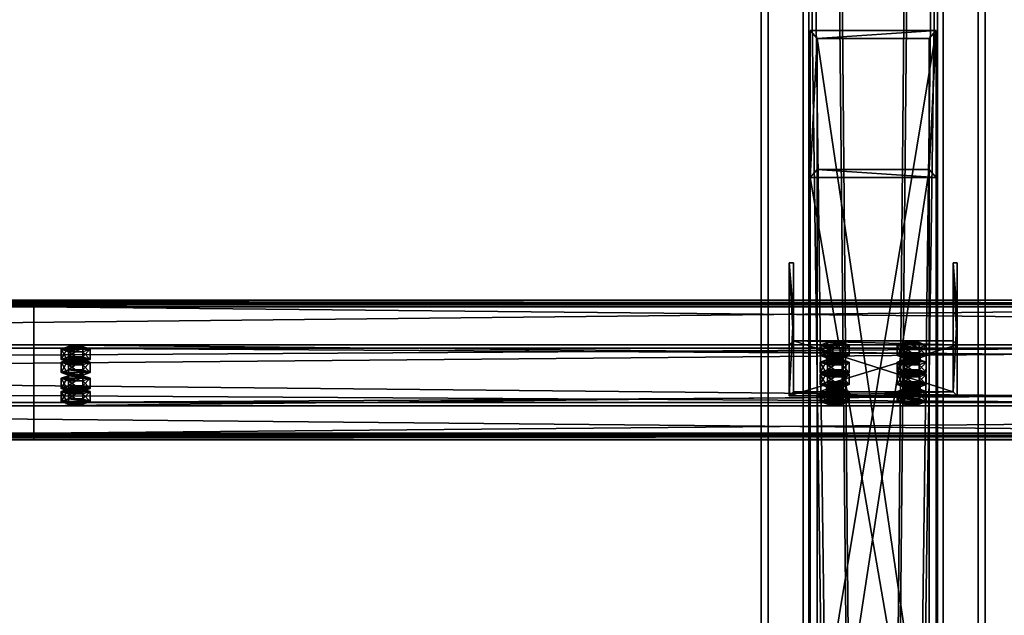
# Model space of a CAD drawing. Header units: millimetres. Extents: x -333 to 67333, y -930 to 39730.
# Tile 496 of 656: x 21690 to 22394, y 16351 to 16776. Entities that reach past the tile are written whole.
import ezdxf

# ---------------------------------------------------------------- set-up
doc = ezdxf.new("R2010")
doc.units = ezdxf.units.MM
for name, color, linetype in [('13', 7, 'Continuous'), ('4', 7, 'Continuous'), ('5', 7, 'Continuous'), ('6', 7, 'Continuous'), ('7', 7, 'Continuous'), ('95', 7, 'Continuous')]:
    doc.layers.add(name, color=color, linetype=linetype)

msp = doc.modelspace()

# ---------------------------------------------------------------- meshes
at = {"layer": '13', "color": 30}
mesh = msp.add_polyface(dxfattribs=at)
corners = [(22900.01, 16573.01, 6954.91), (22900.01, 16500.62, 6939.52), (16100.01, 16500.62, 6939.52), (16100.01, 16573.01, 6954.91), (22900.01, 16541.79, 6745.85), (16100.01, 16541.79, 6745.85), (22900.01, 16481.14, 6732.96), (16100.01, 16481.14, 6732.96), (22900.01, 16478.44, 6745.68), (16100.01, 16478.44, 6745.68), (22900.01, 16476.49, 6745.26), (16100.01, 16476.49, 6745.26), (22900.01, 16479.6, 6730.59), (16100.01, 16479.6, 6730.59), (22900.01, 16544.16, 6744.31), (16100.01, 16544.16, 6744.31), (22900.01, 16503, 6937.98), (16100.01, 16503, 6937.98), (22900.01, 16571.47, 6952.54), (16100.01, 16571.47, 6952.54), (22900.01, 16574.17, 6939.82), (16100.01, 16574.17, 6939.82), (22900.01, 16576.13, 6940.24), (16100.01, 16576.13, 6940.24)]
mesh.append_faces([[corners[k] for k in face] for face in [(0, 2, 3, 3), (1, 5, 2, 2), (4, 7, 5, 5), (6, 9, 7, 7), (8, 11, 9, 9), (10, 13, 11, 11), (12, 15, 13, 13), (14, 17, 15, 15), (16, 19, 17, 17), (18, 21, 19, 19), (20, 23, 21, 21), (22, 3, 23, 23), (8, 12, 10, 10), (20, 0, 22, 22), (3, 21, 23, 23), (11, 7, 9, 9)]], dxfattribs={"vtx0": -1, "color": 30})
mesh.append_faces([[corners[k] for k in face] for face in [(1, 16, 4, 4), (16, 0, 18, 18), (18, 0, 20, 20), (14, 4, 16, 16), (21, 3, 19, 19), (2, 19, 3, 3), (19, 2, 17, 17), (17, 2, 15, 15), (13, 7, 11, 11)]], dxfattribs={"vtx0": -1, "vtx1": -1, "color": 30})
mesh.append_faces([[corners[k] for k in face] for face in [(12, 8, 6, 6), (16, 1, 0, 0), (6, 14, 12, 12), (14, 6, 4, 4), (15, 2, 5, 5), (5, 13, 15, 15), (13, 5, 7, 7)]], dxfattribs={"vtx0": -1, "vtx2": -1, "vtx3": -1, "color": 30})
mesh.append_faces([[corners[k] for k in face] for face in [(0, 1, 2, 2), (1, 4, 5, 5), (4, 6, 7, 7), (6, 8, 9, 9), (8, 10, 11, 11), (10, 12, 13, 13), (12, 14, 15, 15), (14, 16, 17, 17), (16, 18, 19, 19), (18, 20, 21, 21), (20, 22, 23, 23), (22, 0, 3, 3)]], dxfattribs={"vtx2": -1, "vtx3": -1, "color": 30})
mesh = msp.add_polyface(dxfattribs=at)
corners = [(28500.01, 16573.01, 6954.91), (28500.01, 16500.62, 6939.52), (21700.01, 16500.62, 6939.52), (21700.01, 16573.01, 6954.91), (28500.01, 16541.79, 6745.85), (21700.01, 16541.79, 6745.85), (28500.01, 16481.14, 6732.96), (21700.01, 16481.14, 6732.96), (28500.01, 16478.44, 6745.68), (21700.01, 16478.44, 6745.68), (28500.01, 16476.49, 6745.26), (21700.01, 16476.49, 6745.26), (28500.01, 16479.6, 6730.59), (21700.01, 16479.6, 6730.59), (28500.01, 16544.16, 6744.31), (21700.01, 16544.16, 6744.31), (28500.01, 16503, 6937.98), (21700.01, 16503, 6937.98), (28500.01, 16571.47, 6952.54), (21700.01, 16571.47, 6952.54), (28500.01, 16574.17, 6939.82), (21700.01, 16574.17, 6939.82), (28500.01, 16576.13, 6940.24), (21700.01, 16576.13, 6940.24)]
mesh.append_faces([[corners[k] for k in face] for face in [(0, 2, 3, 3), (1, 5, 2, 2), (4, 7, 5, 5), (6, 9, 7, 7), (8, 11, 9, 9), (10, 13, 11, 11), (12, 15, 13, 13), (14, 17, 15, 15), (16, 19, 17, 17), (18, 21, 19, 19), (20, 23, 21, 21), (22, 3, 23, 23), (20, 0, 22, 22), (8, 12, 10, 10), (3, 21, 23, 23), (11, 7, 9, 9)]], dxfattribs={"vtx0": -1, "color": 30})
mesh.append_faces([[corners[k] for k in face] for face in [(1, 16, 4, 4), (16, 0, 18, 18), (18, 0, 20, 20), (12, 6, 14, 14), (14, 4, 16, 16), (21, 3, 19, 19), (2, 19, 3, 3), (19, 2, 17, 17), (17, 2, 15, 15)]], dxfattribs={"vtx0": -1, "vtx1": -1, "color": 30})
mesh.append_faces([[corners[k] for k in face] for face in [(16, 1, 0, 0), (12, 8, 6, 6), (14, 6, 4, 4), (15, 2, 5, 5), (7, 11, 13, 13), (5, 13, 15, 15), (13, 5, 7, 7)]], dxfattribs={"vtx0": -1, "vtx2": -1, "vtx3": -1, "color": 30})
mesh.append_faces([[corners[k] for k in face] for face in [(0, 1, 2, 2), (1, 4, 5, 5), (4, 6, 7, 7), (6, 8, 9, 9), (8, 10, 11, 11), (10, 12, 13, 13), (12, 14, 15, 15), (14, 16, 17, 17), (16, 18, 19, 19), (18, 20, 21, 21), (20, 22, 23, 23), (22, 0, 3, 3)]], dxfattribs={"vtx2": -1, "vtx3": -1, "color": 30})
at = {"layer": '4', "color": 171}
mesh = msp.add_polyface(dxfattribs=at)
corners = [(22345, 16768.89, 6628.51), (22255, 16768.89, 6628.51), (22255, 16225.73, 5227.71), (22345, 16225.73, 5227.71), (22345, 16663.69, 6606.15), (22345, 16141.82, 5260.25), (22255, 16663.69, 6606.15), (22255, 16141.82, 5260.25), (22260, 16221.07, 5229.52), (22340, 16221.07, 5229.52), (22340, 16146.48, 5258.44), (22260, 16146.48, 5258.44), (22260, 16763.04, 6627.26), (22340, 16763.04, 6627.26), (22260, 16669.53, 6607.39), (22340, 16669.53, 6607.39)]
mesh.append_faces([[corners[k] for k in face] for face in [(0, 2, 3, 3), (4, 3, 5, 5), (6, 5, 7, 7), (1, 7, 2, 2), (12, 9, 8, 8), (14, 8, 11, 11), (15, 11, 10, 10), (13, 10, 9, 9)]], dxfattribs={"vtx0": -1, "color": 171})
mesh.append_faces([[corners[k] for k in face] for face in [(2, 8, 3, 3), (8, 7, 11, 11), (11, 7, 10, 10), (3, 9, 5, 5), (9, 3, 8, 8), (5, 10, 7, 7), (1, 12, 6, 6), (12, 0, 13, 13), (13, 0, 15, 15), (6, 14, 4, 4), (14, 6, 12, 12), (4, 15, 0, 0)]], dxfattribs={"vtx0": -1, "vtx1": -1, "color": 171})
mesh.append_faces([[corners[k] for k in face] for face in [(8, 2, 7, 7), (5, 9, 10, 10), (12, 1, 0, 0), (4, 14, 15, 15)]], dxfattribs={"vtx0": -1, "vtx2": -1, "vtx3": -1, "color": 171})
mesh.append_faces([[corners[k] for k in face] for face in [(0, 1, 2, 2), (4, 0, 3, 3), (6, 4, 5, 5), (1, 6, 7, 7), (12, 13, 9, 9), (14, 12, 8, 8), (15, 14, 11, 11), (13, 15, 10, 10)]], dxfattribs={"vtx2": -1, "vtx3": -1, "color": 171})
at = {"layer": '5', "color": 131}
mesh = msp.add_polyface(dxfattribs=at)
corners = [(22346, 9415, 2984), (22254, 9415, 2984), (22254, 19384.97, 2984), (22346, 19384.97, 2984), (22254, 9415, 3076), (22254, 19384.97, 3076), (22346, 9415, 3076), (22346, 19384.97, 3076), (22350, 9415, 2980), (22350, 9415, 3080), (22350, 19384.97, 3080), (22350, 19384.97, 2980), (22250, 9415, 3080), (22250, 19384.97, 3080), (22250, 9415, 2980), (22250, 19384.97, 2980)]
mesh.append_faces([[corners[k] for k in face] for face in [(0, 2, 3, 3), (1, 5, 2, 2), (4, 7, 5, 5), (6, 3, 7, 7), (8, 10, 11, 11), (9, 13, 10, 10), (12, 15, 13, 13), (14, 11, 15, 15)]], dxfattribs={"vtx0": -1, "color": 131})
mesh.append_faces([[corners[k] for k in face] for face in [(9, 6, 12, 12), (6, 8, 0, 0), (0, 8, 1, 1), (12, 4, 14, 14), (4, 12, 6, 6), (14, 1, 8, 8), (11, 3, 15, 15), (3, 10, 7, 7), (7, 10, 5, 5), (15, 2, 13, 13), (2, 15, 3, 3), (13, 5, 10, 10)]], dxfattribs={"vtx0": -1, "vtx1": -1, "color": 131})
mesh.append_faces([[corners[k] for k in face] for face in [(6, 9, 8, 8), (14, 4, 1, 1), (3, 11, 10, 10), (13, 2, 5, 5)]], dxfattribs={"vtx0": -1, "vtx2": -1, "vtx3": -1, "color": 131})
mesh.append_faces([[corners[k] for k in face] for face in [(0, 1, 2, 2), (1, 4, 5, 5), (4, 6, 7, 7), (6, 0, 3, 3), (8, 9, 10, 10), (9, 12, 13, 13), (12, 14, 15, 15), (14, 8, 11, 11)]], dxfattribs={"vtx2": -1, "vtx3": -1, "color": 131})
at = {"layer": '6', "color": 2}
mesh = msp.add_polyface(dxfattribs=at)
corners = [(22380, 19380.14, 7183.53), (22220, 19380.14, 7183.53), (22220, 7954.94, 4755.1), (22380, 7954.94, 4755.1), (22380, 19380.14, 7347.1), (22380, 7921.68, 4911.61), (22220, 19380.14, 7347.1), (22220, 7921.68, 4911.61), (22225, 7953.9, 4759.99), (22375, 7953.9, 4759.99), (22375, 7922.72, 4906.72), (22225, 7922.72, 4906.72), (22375, 19380.14, 7188.64), (22375, 19380.14, 7341.99), (22225, 19380.14, 7188.64), (22225, 19380.14, 7341.99)]
mesh.append_faces([[corners[k] for k in face] for face in [(0, 2, 3, 3), (4, 3, 5, 5), (6, 5, 7, 7), (1, 7, 2, 2), (12, 10, 9, 9), (14, 9, 8, 8), (15, 8, 11, 11), (13, 11, 10, 10)]], dxfattribs={"vtx0": -1, "color": 2})
mesh.append_faces([[corners[k] for k in face] for face in [(2, 8, 3, 3), (8, 7, 11, 11), (11, 7, 10, 10), (3, 9, 5, 5), (9, 3, 8, 8), (5, 10, 7, 7), (0, 12, 1, 1), (12, 4, 13, 13), (13, 4, 15, 15), (1, 14, 6, 6), (14, 1, 12, 12), (6, 15, 4, 4)]], dxfattribs={"vtx0": -1, "vtx1": -1, "color": 2})
mesh.append_faces([[corners[k] for k in face] for face in [(8, 2, 7, 7), (5, 9, 10, 10), (12, 0, 4, 4), (6, 14, 15, 15)]], dxfattribs={"vtx0": -1, "vtx2": -1, "vtx3": -1, "color": 2})
mesh.append_faces([[corners[k] for k in face] for face in [(0, 1, 2, 2), (4, 0, 3, 3), (6, 4, 5, 5), (1, 6, 7, 7), (12, 13, 10, 10), (14, 12, 9, 9), (15, 14, 8, 8), (13, 15, 11, 11)]], dxfattribs={"vtx2": -1, "vtx3": -1, "color": 2})
at = {"layer": '7', "color": 6}
mesh = msp.add_polyface(dxfattribs=at)
corners = [(22240.01, 16507.78, 6915.49), (22360.01, 16507.78, 6915.49), (22360.01, 16544.16, 6744.31), (22240.01, 16544.16, 6744.31), (22360.01, 16566.47, 6927.96), (22360.01, 16602.85, 6756.78), (22357.01, 16566.47, 6927.96), (22357.01, 16602.85, 6756.78), (22357.01, 16510.71, 6916.11), (22357.01, 16547.1, 6744.93), (22243.01, 16510.71, 6916.11), (22243.01, 16547.1, 6744.93), (22243.01, 16566.47, 6927.96), (22243.01, 16602.85, 6756.78), (22240.01, 16566.47, 6927.96), (22240.01, 16602.85, 6756.78)]
mesh.append_faces([[corners[k] for k in face] for face in [(0, 2, 3, 3), (1, 5, 2, 2), (4, 7, 5, 5), (6, 9, 7, 7), (8, 11, 9, 9), (10, 13, 11, 11), (12, 15, 13, 13), (14, 3, 15, 15), (12, 0, 14, 14), (7, 2, 5, 5)]], dxfattribs={"vtx0": -1, "color": 6})
mesh.append_faces([[corners[k] for k in face] for face in [(1, 8, 4, 4), (8, 0, 10, 10), (10, 0, 12, 12), (3, 11, 15, 15), (11, 2, 9, 9), (9, 2, 7, 7)]], dxfattribs={"vtx0": -1, "vtx1": -1, "color": 6})
mesh.append_faces([[corners[k] for k in face] for face in [(8, 1, 0, 0), (11, 3, 2, 2)]], dxfattribs={"vtx0": -1, "vtx2": -1, "vtx3": -1, "color": 6})
mesh.append_faces([[corners[k] for k in face] for face in [(6, 4, 8, 8), (13, 15, 11, 11)]], dxfattribs={"vtx1": -1, "color": 6})
mesh.append_faces([[corners[k] for k in face] for face in [(0, 1, 2, 2), (1, 4, 5, 5), (4, 6, 7, 7), (6, 8, 9, 9), (8, 10, 11, 11), (10, 12, 13, 13), (12, 14, 15, 15), (14, 0, 3, 3)]], dxfattribs={"vtx2": -1, "vtx3": -1, "color": 6})
at = {"layer": '95', "color": 20}
mesh = msp.add_polyface(dxfattribs=at)
corners = [(21724.01, 16511.02, 6890.62), (21724.81, 16511.64, 6887.68), (21724.81, 16513.6, 6888.1), (21724.01, 16512.98, 6891.03), (21727.01, 16512.1, 6885.53), (21727.01, 16514.06, 6885.95), (21730.01, 16512.27, 6884.75), (21730.01, 16514.22, 6885.16), (21733.01, 16512.1, 6885.53), (21733.01, 16514.06, 6885.95), (21735.21, 16511.64, 6887.68), (21735.21, 16513.6, 6888.1), (21736.01, 16511.02, 6890.62), (21736.01, 16512.98, 6891.03), (21735.21, 16510.4, 6893.55), (21735.21, 16512.35, 6893.97), (21733.01, 16509.94, 6895.7), (21733.01, 16511.9, 6896.12), (21730.01, 16509.77, 6896.49), (21730.01, 16511.73, 6896.9), (21727.01, 16509.94, 6895.7), (21727.01, 16511.9, 6896.12), (21724.81, 16510.4, 6893.55), (21724.81, 16512.35, 6893.97), (21719.62, 16512.98, 6891.03), (21724.81, 16514.85, 6882.23), (21724.81, 16522.18, 6883.79), (21719.62, 16520.31, 6892.59), (21735.21, 16514.85, 6882.23), (21735.21, 16522.18, 6883.79), (21740.4, 16512.98, 6891.03), (21740.4, 16520.31, 6892.59), (21735.21, 16511.1, 6899.84), (21735.21, 16518.44, 6901.4), (21724.81, 16511.1, 6899.84), (21724.81, 16518.44, 6901.4), (21719.62, 16503.68, 6889.06), (21724.81, 16505.55, 6880.25), (21724.81, 16512.89, 6881.81), (21719.62, 16511.02, 6890.62), (21735.21, 16505.55, 6880.25), (21735.21, 16512.89, 6881.81), (21740.4, 16503.68, 6889.06), (21740.4, 16511.02, 6890.62), (21735.21, 16501.81, 6897.86), (21735.21, 16509.15, 6899.42), (21724.81, 16501.81, 6897.86), (21724.81, 16509.15, 6899.42), (21724.01, 16531.81, 6792.8), (21724.81, 16532.43, 6789.87), (21724.81, 16534.39, 6790.28), (21724.01, 16533.77, 6793.22), (21727.01, 16532.89, 6787.72), (21727.01, 16534.85, 6788.14), (21730.01, 16533.06, 6786.93), (21730.01, 16535.01, 6787.35), (21733.01, 16532.89, 6787.72), (21733.01, 16534.85, 6788.14), (21735.21, 16532.43, 6789.87), (21735.21, 16534.39, 6790.28), (21736.01, 16531.81, 6792.8), (21736.01, 16533.77, 6793.22), (21735.21, 16531.19, 6795.74), (21735.21, 16533.14, 6796.15), (21733.01, 16530.73, 6797.89), (21733.01, 16532.69, 6798.3), (21730.01, 16530.56, 6798.67), (21730.01, 16532.52, 6799.09), (21727.01, 16530.73, 6797.89), (21727.01, 16532.69, 6798.3), (21724.81, 16531.19, 6795.74), (21724.81, 16533.14, 6796.15), (21719.62, 16533.77, 6793.22), (21724.81, 16535.64, 6784.41), (21724.81, 16542.97, 6785.97), (21719.62, 16541.1, 6794.78), (21735.21, 16535.64, 6784.41), (21735.21, 16542.97, 6785.97), (21740.4, 16533.77, 6793.22), (21740.4, 16541.1, 6794.78), (21735.21, 16531.9, 6802.02), (21735.21, 16539.23, 6803.58), (21724.81, 16531.9, 6802.02), (21724.81, 16539.23, 6803.58), (21719.62, 16524.47, 6791.24), (21724.81, 16526.35, 6782.44), (21724.81, 16533.68, 6784), (21719.62, 16531.81, 6792.8), (21735.21, 16526.35, 6782.44), (21735.21, 16533.68, 6784), (21740.4, 16524.47, 6791.24), (21740.4, 16531.81, 6792.8), (21735.21, 16522.6, 6800.05), (21735.21, 16529.94, 6801.61), (21724.81, 16522.6, 6800.05), (21724.81, 16529.94, 6801.61)]
mesh.append_faces([[corners[k] for k in face] for face in [(0, 2, 3, 3), (1, 5, 2, 2), (4, 7, 5, 5), (6, 9, 7, 7), (8, 11, 9, 9), (10, 13, 11, 11), (12, 15, 13, 13), (14, 17, 15, 15), (16, 19, 17, 17), (18, 21, 19, 19), (20, 23, 21, 21), (22, 3, 23, 23), (4, 8, 6, 6), (16, 20, 18, 18), (21, 17, 19, 19), (9, 5, 7, 7), (24, 26, 27, 27), (25, 29, 26, 26), (28, 31, 29, 29), (30, 33, 31, 31), (32, 35, 33, 33), (34, 27, 35, 35), (25, 30, 28, 28), (32, 24, 34, 34), (27, 33, 35, 35), (31, 26, 29, 29), (36, 38, 39, 39), (37, 41, 38, 38), (40, 43, 41, 41), (42, 45, 43, 43), (44, 47, 45, 45), (46, 39, 47, 47), (37, 42, 40, 40), (44, 36, 46, 46), (39, 45, 47, 47), (43, 38, 41, 41), (48, 50, 51, 51), (49, 53, 50, 50), (52, 55, 53, 53), (54, 57, 55, 55), (56, 59, 57, 57), (58, 61, 59, 59), (60, 63, 61, 61), (62, 65, 63, 63), (64, 67, 65, 65), (66, 69, 67, 67), (68, 71, 69, 69), (70, 51, 71, 71), (52, 56, 54, 54), (64, 68, 66, 66), (69, 65, 67, 67), (57, 53, 55, 55), (72, 74, 75, 75), (73, 77, 74, 74), (76, 79, 77, 77), (78, 81, 79, 79), (80, 83, 81, 81), (82, 75, 83, 83), (73, 78, 76, 76), (80, 72, 82, 82), (75, 81, 83, 83), (79, 74, 77, 77), (84, 86, 87, 87), (85, 89, 86, 86), (88, 91, 89, 89), (90, 93, 91, 91), (92, 95, 93, 93), (94, 87, 95, 95), (85, 90, 88, 88), (92, 84, 94, 94), (87, 93, 95, 95), (91, 86, 89, 89)]], dxfattribs={"vtx0": -1, "color": 20})
mesh.append_faces([[corners[k] for k in face] for face in [(8, 4, 10, 10), (10, 1, 12, 12), (12, 0, 14, 14), (14, 22, 16, 16), (17, 23, 15, 15), (15, 3, 13, 13), (13, 2, 11, 11), (11, 5, 9, 9), (30, 24, 32, 32), (33, 27, 31, 31), (42, 36, 44, 44), (45, 39, 43, 43), (56, 52, 58, 58), (58, 49, 60, 60), (60, 48, 62, 62), (62, 70, 64, 64), (65, 71, 63, 63), (63, 51, 61, 61), (61, 50, 59, 59), (59, 53, 57, 57), (78, 72, 80, 80), (81, 75, 79, 79), (90, 84, 92, 92), (93, 87, 91, 91)]], dxfattribs={"vtx0": -1, "vtx1": -1, "color": 20})
mesh.append_faces([[corners[k] for k in face] for face in [(10, 4, 1, 1), (12, 1, 0, 0), (14, 0, 22, 22), (16, 22, 20, 20), (17, 21, 23, 23), (15, 23, 3, 3), (13, 3, 2, 2), (11, 2, 5, 5), (30, 25, 24, 24), (31, 27, 26, 26), (42, 37, 36, 36), (43, 39, 38, 38), (58, 52, 49, 49), (60, 49, 48, 48), (62, 48, 70, 70), (64, 70, 68, 68), (65, 69, 71, 71), (63, 71, 51, 51), (61, 51, 50, 50), (59, 50, 53, 53), (78, 73, 72, 72), (79, 75, 74, 74), (90, 85, 84, 84), (91, 87, 86, 86)]], dxfattribs={"vtx0": -1, "vtx2": -1, "vtx3": -1, "color": 20})
mesh.append_faces([[corners[k] for k in face] for face in [(0, 1, 2, 2), (1, 4, 5, 5), (4, 6, 7, 7), (6, 8, 9, 9), (8, 10, 11, 11), (10, 12, 13, 13), (12, 14, 15, 15), (14, 16, 17, 17), (16, 18, 19, 19), (18, 20, 21, 21), (20, 22, 23, 23), (22, 0, 3, 3), (24, 25, 26, 26), (25, 28, 29, 29), (28, 30, 31, 31), (30, 32, 33, 33), (32, 34, 35, 35), (34, 24, 27, 27), (36, 37, 38, 38), (37, 40, 41, 41), (40, 42, 43, 43), (42, 44, 45, 45), (44, 46, 47, 47), (46, 36, 39, 39), (48, 49, 50, 50), (49, 52, 53, 53), (52, 54, 55, 55), (54, 56, 57, 57), (56, 58, 59, 59), (58, 60, 61, 61), (60, 62, 63, 63), (62, 64, 65, 65), (64, 66, 67, 67), (66, 68, 69, 69), (68, 70, 71, 71), (70, 48, 51, 51), (72, 73, 74, 74), (73, 76, 77, 77), (76, 78, 79, 79), (78, 80, 81, 81), (80, 82, 83, 83), (82, 72, 75, 75), (84, 85, 86, 86), (85, 88, 89, 89), (88, 90, 91, 91), (90, 92, 93, 93), (92, 94, 95, 95), (94, 84, 87, 87)]], dxfattribs={"vtx2": -1, "vtx3": -1, "color": 20})
mesh = msp.add_polyface(dxfattribs=at)
corners = [(22266.51, 16531.81, 6792.8), (22267.31, 16537.32, 6790.91), (22266.51, 16536.7, 6793.84), (22267.31, 16532.43, 6789.87), (22269.51, 16532.89, 6787.72), (22269.51, 16537.78, 6788.76), (22272.51, 16533.06, 6786.93), (22272.51, 16537.95, 6787.97), (22275.51, 16532.89, 6787.72), (22275.51, 16537.78, 6788.76), (22277.71, 16532.43, 6789.87), (22277.71, 16537.32, 6790.91), (22278.51, 16536.7, 6793.84), (22278.51, 16531.81, 6792.8), (22277.71, 16536.08, 6796.78), (22267.31, 16531.19, 6795.74), (22267.31, 16536.08, 6796.78), (22272.51, 16535.45, 6799.71), (22269.51, 16535.62, 6798.92), (22275.51, 16535.62, 6798.92), (22262.12, 16536.7, 6793.84), (22267.31, 16538.57, 6785.04), (22267.31, 16545.91, 6786.6), (22262.12, 16544.04, 6795.4), (22277.71, 16538.57, 6785.04), (22277.71, 16545.91, 6786.6), (22282.9, 16536.7, 6793.84), (22282.9, 16544.04, 6795.4), (22277.71, 16534.83, 6802.65), (22277.71, 16542.17, 6804.2), (22267.31, 16534.83, 6802.65), (22267.31, 16542.17, 6804.2)]
mesh.append_faces([[corners[k] for k in face] for face in [(0, 1, 2, 2), (3, 5, 1, 1), (4, 7, 5, 5), (6, 9, 7, 7), (8, 11, 9, 9), (10, 12, 11, 11), (13, 14, 12, 12), (15, 2, 16, 16), (16, 17, 18, 18), (9, 5, 7, 7), (20, 22, 23, 23), (21, 25, 22, 22), (24, 27, 25, 25), (26, 29, 27, 27), (28, 31, 29, 29), (30, 23, 31, 31), (21, 26, 24, 24), (28, 20, 30, 30), (23, 29, 31, 31), (27, 22, 25, 25)]], dxfattribs={"vtx0": -1, "color": 20})
mesh.append_faces([[corners[k] for k in face] for face in [(17, 16, 19, 19), (19, 16, 14, 14), (14, 2, 12, 12), (12, 1, 11, 11), (11, 5, 9, 9), (26, 20, 28, 28), (29, 23, 27, 27)]], dxfattribs={"vtx0": -1, "vtx1": -1, "color": 20})
mesh.append_faces([[corners[k] for k in face] for face in [(14, 16, 2, 2), (12, 2, 1, 1), (11, 1, 5, 5), (26, 21, 20, 20), (27, 23, 22, 22)]], dxfattribs={"vtx0": -1, "vtx2": -1, "vtx3": -1, "color": 20})
mesh.append_faces([[corners[k] for k in face] for face in [(3, 4, 5, 5), (4, 6, 7, 7), (6, 8, 9, 9), (8, 10, 11, 11), (20, 21, 22, 22), (21, 24, 25, 25), (24, 26, 27, 27), (26, 28, 29, 29), (28, 30, 31, 31), (30, 20, 23, 23)]], dxfattribs={"vtx2": -1, "vtx3": -1, "color": 20})
mesh = msp.add_polyface(dxfattribs=at)
corners = [(22321.51, 16531.81, 6792.8), (22322.31, 16537.32, 6790.91), (22321.51, 16536.7, 6793.84), (22322.31, 16532.43, 6789.87), (22324.51, 16532.89, 6787.72), (22324.51, 16537.78, 6788.76), (22327.51, 16533.06, 6786.93), (22327.51, 16537.95, 6787.97), (22330.51, 16532.89, 6787.72), (22330.51, 16537.78, 6788.76), (22332.71, 16532.43, 6789.87), (22332.71, 16537.32, 6790.91), (22333.51, 16536.7, 6793.84), (22333.51, 16531.81, 6792.8), (22332.71, 16536.08, 6796.78), (22322.31, 16531.19, 6795.74), (22322.31, 16536.08, 6796.78), (22327.51, 16535.45, 6799.71), (22324.51, 16535.62, 6798.92), (22330.51, 16535.62, 6798.92), (22317.12, 16536.7, 6793.84), (22322.31, 16538.57, 6785.04), (22322.31, 16545.91, 6786.6), (22317.12, 16544.04, 6795.4), (22332.71, 16538.57, 6785.04), (22332.71, 16545.91, 6786.6), (22337.9, 16536.7, 6793.84), (22337.9, 16544.04, 6795.4), (22332.71, 16534.83, 6802.65), (22332.71, 16542.17, 6804.2), (22322.31, 16534.83, 6802.65), (22322.31, 16542.17, 6804.2)]
mesh.append_faces([[corners[k] for k in face] for face in [(0, 1, 2, 2), (3, 5, 1, 1), (4, 7, 5, 5), (6, 9, 7, 7), (8, 11, 9, 9), (10, 12, 11, 11), (13, 14, 12, 12), (15, 2, 16, 16), (16, 17, 18, 18), (9, 5, 7, 7), (20, 22, 23, 23), (21, 25, 22, 22), (24, 27, 25, 25), (26, 29, 27, 27), (28, 31, 29, 29), (30, 23, 31, 31), (21, 26, 24, 24), (28, 20, 30, 30), (23, 29, 31, 31), (27, 22, 25, 25)]], dxfattribs={"vtx0": -1, "color": 20})
mesh.append_faces([[corners[k] for k in face] for face in [(17, 16, 19, 19), (19, 16, 14, 14), (14, 2, 12, 12), (12, 1, 11, 11), (11, 5, 9, 9), (26, 20, 28, 28), (29, 22, 27, 27)]], dxfattribs={"vtx0": -1, "vtx1": -1, "color": 20})
mesh.append_faces([[corners[k] for k in face] for face in [(14, 16, 2, 2), (12, 2, 1, 1), (11, 1, 5, 5), (26, 21, 20, 20), (29, 23, 22, 22)]], dxfattribs={"vtx0": -1, "vtx2": -1, "vtx3": -1, "color": 20})
mesh.append_faces([[corners[k] for k in face] for face in [(3, 4, 5, 5), (4, 6, 7, 7), (6, 8, 9, 9), (8, 10, 11, 11), (20, 21, 22, 22), (21, 24, 25, 25), (24, 26, 27, 27), (26, 28, 29, 29), (28, 30, 31, 31), (30, 20, 23, 23)]], dxfattribs={"vtx2": -1, "vtx3": -1, "color": 20})
mesh = msp.add_polyface(dxfattribs=at)
corners = [(22282.9, 16523.25, 6893.22), (22262.12, 16523.25, 6893.22), (22267.31, 16525.12, 6884.41), (22277.71, 16525.12, 6884.41), (22266.51, 16531.81, 6792.8), (22267.31, 16532.43, 6789.87), (22267.31, 16537.32, 6790.91), (22277.71, 16532.43, 6789.87), (22278.51, 16531.81, 6792.8), (22278.51, 16536.7, 6793.84), (22277.71, 16531.19, 6795.74), (22277.71, 16536.08, 6796.78), (22275.51, 16530.73, 6797.89), (22275.51, 16535.62, 6798.92), (22272.51, 16530.56, 6798.67), (22272.51, 16535.45, 6799.71), (22269.51, 16530.73, 6797.89), (22269.51, 16535.62, 6798.92), (22267.31, 16531.19, 6795.74), (22267.31, 16536.08, 6796.78), (22266.51, 16536.7, 6793.84), (22269.51, 16532.89, 6787.72), (22275.51, 16532.89, 6787.72), (22272.51, 16533.06, 6786.93), (22262.12, 16524.47, 6791.24), (22267.31, 16526.35, 6782.44), (22267.31, 16533.68, 6784), (22262.12, 16531.81, 6792.8), (22277.71, 16526.35, 6782.44), (22277.71, 16533.68, 6784), (22282.9, 16524.47, 6791.24), (22282.9, 16531.81, 6792.8), (22277.71, 16522.6, 6800.05), (22277.71, 16529.94, 6801.61), (22267.31, 16522.6, 6800.05), (22267.31, 16529.94, 6801.61)]
mesh.append_faces([[corners[k] for k in face] for face in [(0, 2, 3, 3), (10, 13, 11, 11), (12, 15, 13, 13), (14, 17, 15, 15), (16, 19, 17, 17), (21, 22, 23, 23), (12, 16, 14, 14), (24, 26, 27, 27), (25, 29, 26, 26), (28, 31, 29, 29), (30, 33, 31, 31), (32, 35, 33, 33), (34, 27, 35, 35), (25, 30, 28, 28), (27, 33, 35, 35), (31, 26, 29, 29)]], dxfattribs={"vtx0": -1, "color": 20})
mesh.append_faces([[corners[k] for k in face] for face in [(22, 21, 7, 7), (7, 5, 8, 8), (8, 4, 10, 10), (10, 18, 12, 12), (33, 27, 31, 31)]], dxfattribs={"vtx0": -1, "vtx1": -1, "color": 20})
mesh.append_faces([[corners[k] for k in face] for face in [(0, 1, 2, 2), (7, 21, 5, 5), (8, 5, 4, 4), (10, 4, 18, 18), (12, 18, 16, 16), (30, 25, 24, 24), (31, 27, 26, 26)]], dxfattribs={"vtx0": -1, "vtx2": -1, "vtx3": -1, "color": 20})
mesh.append_faces([[corners[k] for k in face] for face in [(4, 5, 6, 6), (7, 8, 9, 9), (8, 10, 11, 11), (10, 12, 13, 13), (12, 14, 15, 15), (14, 16, 17, 17), (16, 18, 19, 19), (18, 4, 20, 20), (24, 25, 26, 26), (25, 28, 29, 29), (28, 30, 31, 31), (30, 32, 33, 33), (32, 34, 35, 35), (34, 24, 27, 27)]], dxfattribs={"vtx2": -1, "vtx3": -1, "color": 20})
mesh = msp.add_polyface(dxfattribs=at)
corners = [(22337.9, 16523.25, 6893.22), (22317.12, 16523.25, 6893.22), (22322.31, 16525.12, 6884.41), (22332.71, 16525.12, 6884.41), (22321.51, 16531.81, 6792.8), (22322.31, 16532.43, 6789.87), (22322.31, 16537.32, 6790.91), (22332.71, 16532.43, 6789.87), (22333.51, 16531.81, 6792.8), (22333.51, 16536.7, 6793.84), (22332.71, 16531.19, 6795.74), (22332.71, 16536.08, 6796.78), (22330.51, 16530.73, 6797.89), (22330.51, 16535.62, 6798.92), (22327.51, 16530.56, 6798.67), (22327.51, 16535.45, 6799.71), (22324.51, 16530.73, 6797.89), (22324.51, 16535.62, 6798.92), (22322.31, 16531.19, 6795.74), (22322.31, 16536.08, 6796.78), (22321.51, 16536.7, 6793.84), (22324.51, 16532.89, 6787.72), (22330.51, 16532.89, 6787.72), (22327.51, 16533.06, 6786.93), (22317.12, 16524.47, 6791.24), (22322.31, 16526.35, 6782.44), (22322.31, 16533.68, 6784), (22317.12, 16531.81, 6792.8), (22332.71, 16526.35, 6782.44), (22332.71, 16533.68, 6784), (22337.9, 16524.47, 6791.24), (22337.9, 16531.81, 6792.8), (22332.71, 16522.6, 6800.05), (22332.71, 16529.94, 6801.61), (22322.31, 16522.6, 6800.05), (22322.31, 16529.94, 6801.61)]
mesh.append_faces([[corners[k] for k in face] for face in [(0, 2, 3, 3), (10, 13, 11, 11), (12, 15, 13, 13), (14, 17, 15, 15), (16, 19, 17, 17), (21, 22, 23, 23), (12, 16, 14, 14), (24, 26, 27, 27), (25, 29, 26, 26), (28, 31, 29, 29), (30, 33, 31, 31), (32, 35, 33, 33), (34, 27, 35, 35), (25, 30, 28, 28), (27, 33, 35, 35), (31, 26, 29, 29)]], dxfattribs={"vtx0": -1, "color": 20})
mesh.append_faces([[corners[k] for k in face] for face in [(22, 21, 7, 7), (7, 5, 8, 8), (8, 4, 10, 10), (10, 18, 12, 12), (33, 26, 31, 31)]], dxfattribs={"vtx0": -1, "vtx1": -1, "color": 20})
mesh.append_faces([[corners[k] for k in face] for face in [(0, 1, 2, 2), (7, 21, 5, 5), (8, 5, 4, 4), (10, 4, 18, 18), (12, 18, 16, 16), (30, 25, 24, 24), (33, 27, 26, 26)]], dxfattribs={"vtx0": -1, "vtx2": -1, "vtx3": -1, "color": 20})
mesh.append_faces([[corners[k] for k in face] for face in [(4, 5, 6, 6), (7, 8, 9, 9), (8, 10, 11, 11), (10, 12, 13, 13), (12, 14, 15, 15), (14, 16, 17, 17), (16, 18, 19, 19), (18, 4, 20, 20), (24, 25, 26, 26), (25, 28, 29, 29), (28, 30, 31, 31), (30, 32, 33, 33), (32, 34, 35, 35), (34, 24, 27, 27)]], dxfattribs={"vtx2": -1, "vtx3": -1, "color": 20})
mesh = msp.add_polyface(dxfattribs=at)
corners = [(22266.51, 16511.02, 6890.62), (22267.31, 16516.53, 6888.72), (22266.51, 16515.91, 6891.66), (22267.31, 16511.64, 6887.68), (22269.51, 16512.1, 6885.53), (22269.51, 16516.99, 6886.57), (22272.51, 16512.27, 6884.75), (22272.51, 16517.16, 6885.79), (22275.51, 16512.1, 6885.53), (22275.51, 16516.99, 6886.57), (22277.71, 16511.64, 6887.68), (22277.71, 16516.53, 6888.72), (22278.51, 16515.91, 6891.66), (22278.51, 16511.02, 6890.62), (22277.71, 16515.29, 6894.59), (22267.31, 16510.4, 6893.55), (22267.31, 16515.29, 6894.59), (22272.51, 16514.66, 6897.53), (22269.51, 16514.83, 6896.74), (22275.51, 16514.83, 6896.74), (22262.12, 16515.91, 6891.66), (22267.31, 16517.78, 6882.85), (22267.31, 16525.12, 6884.41), (22262.12, 16523.25, 6893.22), (22277.71, 16517.78, 6882.85), (22277.71, 16525.12, 6884.41), (22282.9, 16515.91, 6891.66), (22282.9, 16523.25, 6893.22), (22277.71, 16514.04, 6900.46), (22277.71, 16521.38, 6902.02), (22267.31, 16514.04, 6900.46), (22267.31, 16521.38, 6902.02), (22282.9, 16524.47, 6791.24), (22262.12, 16524.47, 6791.24), (22277.71, 16522.6, 6800.05), (22267.31, 16522.6, 6800.05)]
mesh.append_faces([[corners[k] for k in face] for face in [(0, 1, 2, 2), (3, 5, 1, 1), (4, 7, 5, 5), (6, 9, 7, 7), (8, 11, 9, 9), (10, 12, 11, 11), (13, 14, 12, 12), (15, 2, 16, 16), (16, 17, 18, 18), (9, 5, 7, 7), (20, 22, 23, 23), (21, 25, 22, 22), (24, 27, 25, 25), (26, 29, 27, 27), (28, 31, 29, 29), (30, 23, 31, 31), (21, 26, 24, 24), (28, 20, 30, 30), (23, 29, 31, 31), (34, 33, 35, 35)]], dxfattribs={"vtx0": -1, "color": 20})
mesh.append_faces([[corners[k] for k in face] for face in [(17, 16, 19, 19), (19, 16, 14, 14), (14, 2, 12, 12), (12, 1, 11, 11), (11, 5, 9, 9), (26, 20, 28, 28), (29, 23, 27, 27), (32, 33, 34, 34)]], dxfattribs={"vtx0": -1, "vtx1": -1, "color": 20})
mesh.append_faces([[corners[k] for k in face] for face in [(14, 16, 2, 2), (12, 2, 1, 1), (11, 1, 5, 5), (26, 21, 20, 20)]], dxfattribs={"vtx0": -1, "vtx2": -1, "vtx3": -1, "color": 20})
mesh.append_faces([[corners[k] for k in face] for face in [(3, 4, 5, 5), (4, 6, 7, 7), (6, 8, 9, 9), (8, 10, 11, 11), (20, 21, 22, 22), (21, 24, 25, 25), (24, 26, 27, 27), (26, 28, 29, 29), (28, 30, 31, 31), (30, 20, 23, 23)]], dxfattribs={"vtx2": -1, "vtx3": -1, "color": 20})
mesh = msp.add_polyface(dxfattribs=at)
corners = [(22321.51, 16511.02, 6890.62), (22322.31, 16516.53, 6888.72), (22321.51, 16515.91, 6891.66), (22322.31, 16511.64, 6887.68), (22324.51, 16512.1, 6885.53), (22324.51, 16516.99, 6886.57), (22327.51, 16512.27, 6884.75), (22327.51, 16517.16, 6885.79), (22330.51, 16512.1, 6885.53), (22330.51, 16516.99, 6886.57), (22332.71, 16511.64, 6887.68), (22332.71, 16516.53, 6888.72), (22333.51, 16515.91, 6891.66), (22333.51, 16511.02, 6890.62), (22332.71, 16515.29, 6894.59), (22322.31, 16510.4, 6893.55), (22322.31, 16515.29, 6894.59), (22324.51, 16514.83, 6896.74), (22330.51, 16514.83, 6896.74), (22327.51, 16514.66, 6897.53), (22317.12, 16515.91, 6891.66), (22322.31, 16517.78, 6882.85), (22322.31, 16525.12, 6884.41), (22317.12, 16523.25, 6893.22), (22332.71, 16517.78, 6882.85), (22332.71, 16525.12, 6884.41), (22337.9, 16515.91, 6891.66), (22337.9, 16523.25, 6893.22), (22332.71, 16514.04, 6900.46), (22332.71, 16521.38, 6902.02), (22322.31, 16514.04, 6900.46), (22322.31, 16521.38, 6902.02), (22337.9, 16524.47, 6791.24), (22317.12, 16524.47, 6791.24), (22332.71, 16522.6, 6800.05), (22322.31, 16522.6, 6800.05)]
mesh.append_faces([[corners[k] for k in face] for face in [(0, 1, 2, 2), (3, 5, 1, 1), (4, 7, 5, 5), (6, 9, 7, 7), (8, 11, 9, 9), (10, 12, 11, 11), (13, 14, 12, 12), (15, 2, 16, 16), (17, 18, 19, 19), (9, 5, 7, 7), (20, 22, 23, 23), (21, 25, 22, 22), (24, 27, 25, 25), (26, 29, 27, 27), (28, 31, 29, 29), (30, 23, 31, 31), (21, 26, 24, 24), (28, 20, 30, 30), (23, 29, 31, 31), (34, 33, 35, 35)]], dxfattribs={"vtx0": -1, "color": 20})
mesh.append_faces([[corners[k] for k in face] for face in [(18, 16, 14, 14), (14, 2, 12, 12), (12, 1, 11, 11), (11, 5, 9, 9), (26, 20, 28, 28), (29, 23, 27, 27), (32, 33, 34, 34)]], dxfattribs={"vtx0": -1, "vtx1": -1, "color": 20})
mesh.append_faces([[corners[k] for k in face] for face in [(18, 17, 16, 16), (14, 16, 2, 2), (12, 2, 1, 1), (11, 1, 5, 5), (26, 21, 20, 20)]], dxfattribs={"vtx0": -1, "vtx2": -1, "vtx3": -1, "color": 20})
mesh.append_faces([[corners[k] for k in face] for face in [(3, 4, 5, 5), (4, 6, 7, 7), (6, 8, 9, 9), (8, 10, 11, 11), (20, 21, 22, 22), (21, 24, 25, 25), (24, 26, 27, 27), (26, 28, 29, 29), (28, 30, 31, 31), (30, 20, 23, 23)]], dxfattribs={"vtx2": -1, "vtx3": -1, "color": 20})
mesh = msp.add_polyface(dxfattribs=at)
corners = [(22266.51, 16511.02, 6890.62), (22267.31, 16511.64, 6887.68), (22267.31, 16516.53, 6888.72), (22277.71, 16511.64, 6887.68), (22278.51, 16511.02, 6890.62), (22278.51, 16515.91, 6891.66), (22277.71, 16510.4, 6893.55), (22277.71, 16515.29, 6894.59), (22275.51, 16509.94, 6895.7), (22275.51, 16514.83, 6896.74), (22272.51, 16509.77, 6896.49), (22272.51, 16514.66, 6897.53), (22269.51, 16509.94, 6895.7), (22269.51, 16514.83, 6896.74), (22267.31, 16510.4, 6893.55), (22267.31, 16515.29, 6894.59), (22266.51, 16515.91, 6891.66), (22269.51, 16512.1, 6885.53), (22275.51, 16512.1, 6885.53), (22272.51, 16512.27, 6884.75), (22262.12, 16503.68, 6889.06), (22267.31, 16505.55, 6880.25), (22267.31, 16512.89, 6881.81), (22262.12, 16511.02, 6890.62), (22277.71, 16505.55, 6880.25), (22277.71, 16512.89, 6881.81), (22282.9, 16503.68, 6889.06), (22282.9, 16511.02, 6890.62), (22277.71, 16501.81, 6897.86), (22277.71, 16509.15, 6899.42), (22267.31, 16501.81, 6897.86), (22267.31, 16509.15, 6899.42)]
mesh.append_faces([[corners[k] for k in face] for face in [(6, 9, 7, 7), (8, 11, 9, 9), (10, 13, 11, 11), (12, 15, 13, 13), (17, 18, 19, 19), (8, 12, 10, 10), (20, 22, 23, 23), (21, 25, 22, 22), (24, 27, 25, 25), (26, 29, 27, 27), (28, 31, 29, 29), (30, 23, 31, 31), (21, 26, 24, 24), (28, 20, 30, 30), (23, 29, 31, 31), (27, 22, 25, 25)]], dxfattribs={"vtx0": -1, "color": 20})
mesh.append_faces([[corners[k] for k in face] for face in [(18, 17, 3, 3), (3, 1, 4, 4), (4, 0, 6, 6), (6, 14, 8, 8), (26, 20, 28, 28), (29, 22, 27, 27)]], dxfattribs={"vtx0": -1, "vtx1": -1, "color": 20})
mesh.append_faces([[corners[k] for k in face] for face in [(3, 17, 1, 1), (4, 1, 0, 0), (6, 0, 14, 14), (8, 14, 12, 12), (26, 21, 20, 20), (29, 23, 22, 22)]], dxfattribs={"vtx0": -1, "vtx2": -1, "vtx3": -1, "color": 20})
mesh.append_faces([[corners[k] for k in face] for face in [(0, 1, 2, 2), (3, 4, 5, 5), (4, 6, 7, 7), (6, 8, 9, 9), (8, 10, 11, 11), (10, 12, 13, 13), (12, 14, 15, 15), (14, 0, 16, 16), (20, 21, 22, 22), (21, 24, 25, 25), (24, 26, 27, 27), (26, 28, 29, 29), (28, 30, 31, 31), (30, 20, 23, 23)]], dxfattribs={"vtx2": -1, "vtx3": -1, "color": 20})
mesh = msp.add_polyface(dxfattribs=at)
corners = [(22321.51, 16511.02, 6890.62), (22322.31, 16511.64, 6887.68), (22322.31, 16516.53, 6888.72), (22332.71, 16511.64, 6887.68), (22333.51, 16511.02, 6890.62), (22333.51, 16515.91, 6891.66), (22332.71, 16510.4, 6893.55), (22332.71, 16515.29, 6894.59), (22330.51, 16509.94, 6895.7), (22330.51, 16514.83, 6896.74), (22327.51, 16509.77, 6896.49), (22327.51, 16514.66, 6897.53), (22324.51, 16509.94, 6895.7), (22324.51, 16514.83, 6896.74), (22322.31, 16510.4, 6893.55), (22322.31, 16515.29, 6894.59), (22321.51, 16515.91, 6891.66), (22324.51, 16512.1, 6885.53), (22330.51, 16512.1, 6885.53), (22327.51, 16512.27, 6884.75), (22317.12, 16503.68, 6889.06), (22322.31, 16505.55, 6880.25), (22322.31, 16512.89, 6881.81), (22317.12, 16511.02, 6890.62), (22332.71, 16505.55, 6880.25), (22332.71, 16512.89, 6881.81), (22337.9, 16503.68, 6889.06), (22337.9, 16511.02, 6890.62), (22332.71, 16501.81, 6897.86), (22332.71, 16509.15, 6899.42), (22322.31, 16501.81, 6897.86), (22322.31, 16509.15, 6899.42)]
mesh.append_faces([[corners[k] for k in face] for face in [(6, 9, 7, 7), (8, 11, 9, 9), (10, 13, 11, 11), (12, 15, 13, 13), (17, 18, 19, 19), (8, 12, 10, 10), (20, 22, 23, 23), (21, 25, 22, 22), (24, 27, 25, 25), (26, 29, 27, 27), (28, 31, 29, 29), (30, 23, 31, 31), (21, 26, 24, 24), (28, 20, 30, 30), (23, 29, 31, 31), (27, 22, 25, 25)]], dxfattribs={"vtx0": -1, "color": 20})
mesh.append_faces([[corners[k] for k in face] for face in [(18, 17, 3, 3), (3, 1, 4, 4), (4, 0, 6, 6), (6, 14, 8, 8), (26, 20, 28, 28), (29, 23, 27, 27)]], dxfattribs={"vtx0": -1, "vtx1": -1, "color": 20})
mesh.append_faces([[corners[k] for k in face] for face in [(3, 17, 1, 1), (4, 1, 0, 0), (6, 0, 14, 14), (8, 14, 12, 12), (26, 21, 20, 20), (27, 23, 22, 22)]], dxfattribs={"vtx0": -1, "vtx2": -1, "vtx3": -1, "color": 20})
mesh.append_faces([[corners[k] for k in face] for face in [(0, 1, 2, 2), (3, 4, 5, 5), (4, 6, 7, 7), (6, 8, 9, 9), (8, 10, 11, 11), (10, 12, 13, 13), (12, 14, 15, 15), (14, 0, 16, 16), (20, 21, 22, 22), (21, 24, 25, 25), (24, 26, 27, 27), (26, 28, 29, 29), (28, 30, 31, 31), (30, 20, 23, 23)]], dxfattribs={"vtx2": -1, "vtx3": -1, "color": 20})

doc.saveas('drawing.dxf')
